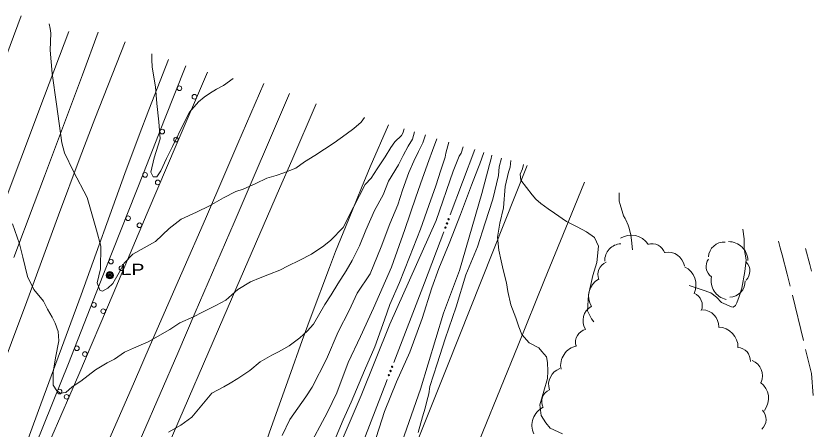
# Model space of a CAD drawing. Extents: x 2361284 to 2366480, y 6976556 to 6985346.
# Drawn here: x 2365368 to 2365709.9, y 6981262.9 to 6981440.3 of the extents above; entities that cross this region are included whole.
import ezdxf

# ---------------------------------------------------------------- set-up
doc = ezdxf.new("R2010")
doc.units = 0
doc.header["$LTSCALE"] = 1.9
for name, color, linetype, lineweight in [('12', 7, 'Continuous', 13), ('13', 7, 'Continuous', 13), ('14', 7, 'Continuous', 13), ('15', 7, 'Continuous', 13), ('16', 7, 'Continuous', 13), ('17', 7, 'Continuous', 13), ('21', 7, 'Continuous', 13), ('3', 7, 'Continuous', 13), ('4', 7, 'Continuous', 13)]:
    doc.layers.add(name, color=color, linetype=linetype, lineweight=lineweight)

msp = doc.modelspace()

# ---------------------------------------------------------------- linework, layer by layer
at = {"layer": '12'}
for points in [[(2365543.734, 6981389.222), (2365542.595, 6981385.911), (2365540.651, 6981382.123), (2365538.619, 6981377.973), (2365536.506, 6981373.072), (2365533.788, 6981365.466), (2365531.817, 6981359.268), (2365528.376, 6981351.064), (2365524.649, 6981341.198), (2365519.909, 6981329.593), (2365514.377, 6981321.309), (2365510.938, 6981313.846), (2365506.275, 6981304.681), (2365501.237, 6981292.953), (2365495.019, 6981281.002), (2365492.419, 6981276.818), (2365485.511, 6981267.112), (2365482.236, 6981260.25)], [(2365602.396, 6981260.972), (2365597.183, 6981263.374), (2365595.271, 6981265.586), (2365593.251, 6981268.787), (2365592.687, 6981273.412), (2365594.412, 6981279.217), (2365596.04, 6981284.653), (2365596.12, 6981287.835), (2365596.045, 6981291.544), (2365595.601, 6981293.98), (2365593.66, 6981296.242), (2365592.274, 6981297.859), (2365588.155, 6981300), (2365585.041, 6981303.55), (2365583.658, 6981306.866), (2365582.452, 6981310.706), (2365580.308, 6981316.316), (2365579.044, 6981321.984), (2365578.379, 6981325.688), (2365576.995, 6981331.356), (2365576.179, 6981335.137), (2365575.165, 6981339.768), (2365574.562, 6981345.322), (2365575.615, 6981351.323), (2365577.112, 6981357.948), (2365577.916, 6981367.025), (2365579.358, 6981373.189), (2365579.956, 6981375.456), (2365580.34, 6981378.21)]]:
    msp.add_lwpolyline(points, dxfattribs=at)
at = {"layer": '13'}
for points in [[(2365517.5, 6981396.723), (2365516.09, 6981394.649), (2365512.995, 6981391.999), (2365509.588, 6981389.508), (2365504.513, 6981385.819), (2365496.195, 6981380.46), (2365491.72, 6981377.637), (2365488.075, 6981374.993), (2365482.885, 6981372.892), (2365479.655, 6981371.881), (2365475.626, 6981370.663), (2365470.958, 6981368.348), (2365465.431, 6981365.926), (2365462.319, 6981365.016), (2365456.965, 6981362.235), (2365451.026, 6981358.82), (2365445.383, 6981356.066), (2365438.932, 6981353.074), (2365433.769, 6981349.124), (2365427.852, 6981343.448), (2365418.124, 6981338.025), (2365414.37, 6981334.139), (2365412.218, 6981330.169), (2365409.602, 6981325.513), (2365407.392, 6981323.382), (2365405.075, 6981322.138), (2365403.999, 6981322.53), (2365402.848, 6981325.799), (2365404.202, 6981331.703), (2365404.37, 6981341.404), (2365402.554, 6981348.347), (2365398.56, 6981362.4), (2365392.615, 6981373.464), (2365388.852, 6981381.581), (2365387.708, 6981385.849), (2365385.429, 6981402.478), (2365383.553, 6981415.621), (2365382.688, 6981425.643), (2365382.969, 6981432.916), (2365382.689, 6981434.963), (2365382.201, 6981436.889)], [(2365461.148, 6981413.498), (2365457.007, 6981410.439), (2365454.062, 6981408.851), (2365450.998, 6981407.041), (2365448.683, 6981405.459), (2365446.363, 6981403.467), (2365442.505, 6981399.02), (2365440.137, 6981394.547), (2365435.105, 6981384.209), (2365432.644, 6981379.056), (2365430.124, 6981373.821), (2365428.377, 6981371.224), (2365426.797, 6981371.259), (2365425.898, 6981373.3), (2365427.34, 6981379.355), (2365429.833, 6981387.589), (2365429.334, 6981394.834), (2365428.388, 6981402.716), (2365427.87, 6981409.822), (2365426.49, 6981418.329), (2365426.289, 6981421.567), (2365426.226, 6981424.007)], [(2365534.517, 6981391.864), (2365533.975, 6981389.94), (2365533.324, 6981389.023), (2365530.491, 6981386.286), (2365528.794, 6981383.82), (2365526.352, 6981379.877), (2365523.011, 6981374.635), (2365520.369, 6981370.618), (2365517.805, 6981367.894), (2365512.796, 6981358.177), (2365508.359, 6981349.443), (2365503.121, 6981344.123), (2365500.074, 6981341.604), (2365494.777, 6981338.034), (2365489.492, 6981335.343), (2365484.814, 6981333.1), (2365481.252, 6981331.136), (2365476.738, 6981329.392), (2365472.692, 6981327.923), (2365468.549, 6981326.164), (2365463.2, 6981322.863), (2365457.993, 6981318.263), (2365453.744, 6981316.022), (2365448.062, 6981313.138), (2365444.1, 6981311.161), (2365438.315, 6981308.495), (2365434.011, 6981305.753), (2365424.761, 6981300.356), (2365418.417, 6981297.696), (2365414.563, 6981296.019), (2365410.231, 6981292.998), (2365407.177, 6981291.329), (2365402.184, 6981288.391), (2365395.87, 6981283.48), (2365392.164, 6981281.084), (2365389.387, 6981278.618), (2365387.11, 6981278.306), (2365385.56, 6981279.362), (2365383.885, 6981281.856), (2365384.012, 6981287.418), (2365384.936, 6981293.467), (2365386.426, 6981300.792)], [(2365539.01, 6981390.517), (2365538.119, 6981387.459), (2365536.207, 6981384.481), (2365534.146, 6981380.371), (2365532.044, 6981376.351), (2365527.822, 6981369.379), (2365525.548, 6981363.467), (2365521.871, 6981356.833), (2365518.082, 6981348.276), (2365515.334, 6981341.639), (2365512.193, 6981335.369), (2365509.686, 6981330.896), (2365506.058, 6981325.35), (2365503.224, 6981320.583), (2365500.474, 6981316.387), (2365495.574, 6981307.92), (2365492.982, 6981304.915), (2365489.838, 6981302.105), (2365485.241, 6981298.661), (2365480.615, 6981296.147), (2365477.708, 6981294.679), (2365472.825, 6981291.853), (2365468.3, 6981288.16), (2365463.233, 6981284.62), (2365459.892, 6981282.648), (2365457.167, 6981281.052), (2365452.072, 6981278.364), (2365443.49, 6981268.093), (2365438.792, 6981264.648), (2365433.421, 6981261.606)], [(2365548.48, 6981387.537), (2365546.738, 6981382.481), (2365545.138, 6981378.285), (2365542.34, 6981370.667), (2365539.487, 6981362.46), (2365534.788, 6981348.654), (2365529.072, 6981332.52), (2365521.35, 6981314.865), (2365515.834, 6981302.712), (2365510.52, 6981291.561), (2365505.714, 6981278.494), (2365501.714, 6981270.166), (2365492.927, 6981253.921)], [(2365553.643, 6981386.156), (2365552.378, 6981381.424), (2365552.175, 6981379.662), (2365550.198, 6981374.093), (2365548.081, 6981367.382), (2365545.072, 6981358.924), (2365541.528, 6981348.739), (2365536.871, 6981336.734), (2365532.555, 6981325.812), (2365528.415, 6981316.432), (2365526.038, 6981309.81), (2365521.947, 6981298.27), (2365517.544, 6981288.048), (2365511.751, 6981274.562), (2365508.344, 6981266.899), (2365503.495, 6981255.292)], [(2365441.42, 6981063.992), (2365442.306, 6981079.121), (2365446.86, 6981099.755), (2365453.875, 6981120.333), (2365460.901, 6981140.771), (2365466.649, 6981157.817), (2365479.098, 6981187.447), (2365486.392, 6981208.117), (2365494.419, 6981225.244), (2365506.173, 6981254.347), (2365516.035, 6981277.323), (2365528.446, 6981307.942), (2365548.233, 6981352.453), (2365555.552, 6981373.693), (2365558.131, 6981380.059), (2365559.008, 6981381.417), (2365559.882, 6981384.106)], [(2365464.532, 6981073.342), (2365470.319, 6981087.358), (2365477.634, 6981105.918), (2365484.922, 6981127.108), (2365493.864, 6981147.944), (2365500.488, 6981165.609), (2365502.461, 6981171.587), (2365511.15, 6981192.652), (2365525.073, 6981230.356), (2365528.78, 6981243.363), (2365534.717, 6981260.419), (2365541.602, 6981280.015), (2365551.371, 6981312.751), (2365558.248, 6981331.028), (2365567.864, 6981364.02), (2365571.125, 6981376.532), (2365571.777, 6981378.519), (2365572.127, 6981380.562)], [(2365568.777, 6981381.64), (2365567.013, 6981376.793), (2365566.143, 6981374.625), (2365563.42, 6981367.618), (2365558.738, 6981355.133), (2365553.797, 6981342.595), (2365549.359, 6981331.873), (2365546.397, 6981323.654), (2365542.243, 6981310.444), (2365536.949, 6981295.963), (2365531.271, 6981283.237), (2365526.081, 6981270.528), (2365521.331, 6981255.821)], [(2365576.339, 6981379.312), (2365575.315, 6981375.532), (2365574.961, 6981371.747), (2365572.537, 6981361.635), (2365569.334, 6981351.423), (2365565.942, 6981341.12), (2365560.935, 6981329.132), (2365556.846, 6981315.453), (2365552.077, 6981301.637), (2365548.668, 6981291.004), (2365545.54, 6981281.263), (2365545.091, 6981278.059), (2365544.24, 6981274.971), (2365543.559, 6981271.854), (2365542.425, 6981268.163), (2365540.558, 6981261.444)], [(2365615.871, 6981308.924), (2365614.918, 6981310.325), (2365613.125, 6981313.748), (2365613.66, 6981320.593), (2365615.411, 6981328.9), (2365617.118, 6981334.458), (2365617.971, 6981341.455), (2365616.195, 6981345.238), (2365612.793, 6981347.636), (2365608.773, 6981349.738), (2365604.2, 6981352.066), (2365599.026, 6981355.597), (2365596.268, 6981357.44), (2365593.205, 6981359.831), (2365591.047, 6981361.691), (2365589.43, 6981363.505), (2365584.611, 6981369.859), (2365584.356, 6981372.417), (2365585.344, 6981374.727), (2365585.687, 6981376.551)], [(2365626.764, 6981364.36), (2365626.727, 6981361.946), (2365626.818, 6981360.741), (2365627.211, 6981359.345), (2365628.279, 6981355.515), (2365628.671, 6981354.565), (2365629.358, 6981353.362), (2365629.675, 6981352.748), (2365630.692, 6981350.462), (2365631.078, 6981349.27), (2365631.731, 6981346.174), (2365632.054, 6981344.097), (2365632.547, 6981339.924)], [(2365386.426, 6981300.792), (2365386.047, 6981304.907), (2365384.864, 6981308.407), (2365383.538, 6981311.045), (2365381.495, 6981314.485), (2365379.762, 6981317.879), (2365375.704, 6981322.941), (2365372.952, 6981328.395), (2365370.942, 6981336.796), (2365369.448, 6981342.462), (2365366.466, 6981351.134)], [(2365679.835, 6981348.794), (2365680.344, 6981344.658), (2365680.334, 6981340.498), (2365681.211, 6981335.596), (2365680.658, 6981330.632), (2365679.376, 6981323.448), (2365678.19, 6981319.917), (2365677.176, 6981317.107), (2365676.696, 6981316.052), (2365675.674, 6981315.232), (2365674.953, 6981315.376), (2365670.644, 6981317.275), (2365668.553, 6981319.555), (2365666.064, 6981321.491), (2365662.322, 6981322.786), (2365656.735, 6981324.543)]]:
    msp.add_lwpolyline(points, dxfattribs=at)
at = {"layer": '14'}
for points in [[(2365359.398, 6981350.827), (2365380.273, 6981406.019), (2365390.724, 6981433.61)], [(2365403.316, 6981433.359), (2365396.52, 6981415.005), (2365393.113, 6981405.832), (2365387.984, 6981392.078), (2365382.831, 6981378.334), (2365380.243, 6981371.466), (2365375.855, 6981359.861), (2365367.051, 6981336.661)], [(2365252.137, 6981009.709), (2365284.934, 6981090.985), (2365311.353, 6981156.712), (2365324.339, 6981189.665), (2365334.102, 6981215.086), (2365353.264, 6981266.065), (2365372.594, 6981317.721), (2365386.173, 6981354.743), (2365395.539, 6981379.645), (2365401.882, 6981396.209), (2365414.776, 6981429.258)], [(2365474.33, 6981411.303), (2365463.201, 6981385.493), (2365457.624, 6981372.593), (2365449.239, 6981353.252), (2365439.114, 6981329.978), (2365425.597, 6981298.952), (2365418.843, 6981283.438), (2365408.436, 6981259.494), (2365401.507, 6981243.528), (2365387.664, 6981211.588), (2365382.818, 6981200.372), (2365380.403, 6981194.76), (2365376.792, 6981186.338), (2365371.403, 6981173.694), (2365366.052, 6981161.033)], [(2365367.388, 6981132.112), (2365372.16, 6981143.514), (2365375.353, 6981151.111), (2365381.763, 6981166.294), (2365384.98, 6981173.88), (2365391.435, 6981189.044), (2365397.917, 6981204.196), (2365402.251, 6981214.291), (2365410.948, 6981234.471), (2365422.278, 6981260.65), (2365437.395, 6981295.55), (2365444.933, 6981313.009), (2365461.547, 6981351.578), (2365485.401, 6981407.019)], [(2365496.735, 6981402.556), (2365486.272, 6981378.298), (2365481.029, 6981366.174), (2365459.03, 6981315.433), (2365431.435, 6981251.656), (2365414.755, 6981213.072), (2365406.423, 6981193.776), (2365393.938, 6981164.826), (2365391.122, 6981158.275), (2365389.253, 6981153.904), (2365385.529, 6981145.156), (2365383.676, 6981140.779), (2365379.984, 6981132.018), (2365376.312, 6981123.248), (2365373.875, 6981117.397), (2365369.024, 6981105.686), (2365363.603, 6981092.495)]]:
    msp.add_lwpolyline(points, dxfattribs=at)
at = {"layer": '15'}
msp.add_line((2365705.791, 6981300.988), (2365701.126, 6981320.435), dxfattribs=at)
for points in [[(2365700.149, 6981324.316), (2365698.83, 6981329.524), (2365696.692, 6981337.723), (2365695.873, 6981340.776), (2365695.096, 6981343.668)], [(2365706.736, 6981340.459), (2365708.551, 6981333.597), (2365709.327, 6981330.804)], [(2365709.945, 6981277.417), (2365709.216, 6981286.75), (2365706.728, 6981297.097)]]:
    msp.add_lwpolyline(points, dxfattribs=at)
at = {"layer": '16'}
for centre, radius, start, end in [((2365632.007, 6981337.66), 8.556, 32.89484, 122.89484), ((2365627.727, 6981335.346), 7.134, 91.96485, 181.96485), ((2365640.898, 6981336.771), 5.701, 18.45388, 108.45388), ((2365671.865, 6981336.431), 6.824, 86.56992, 176.56992), ((2365673.769, 6981335.231), 8.185, 0.76151, 90.76151), ((2365647.712, 6981331.729), 7.134, 10.25962, 100.25962), ((2365623.328, 6981329.273), 5.701, 111.69352, 201.69352), ((2365669.515, 6981332.801), 5.454, 144.69094, 234.69094), ((2365677.391, 6981330.839), 5.454, 314.10933, 44.10933), ((2365651.167, 6981324.903), 8.556, 334.52822, 64.52822), ((2365622.215, 6981319.958), 8.556, 120.75185, 210.75185), ((2365674.358, 6981326.63), 8.185, 167.90843, 257.90843), ((2365674.004, 6981326.412), 6.824, 271.88104, 1.88104), ((2365656.719, 6981316.06), 5.701, 337.17294, 67.17294), ((2365618.417, 6981309.47), 7.134, 120.75185, 210.75185), ((2365662.337, 6981306.995), 7.134, 358.20529, 88.20529), ((2365669.179, 6981298.152), 8.556, 358.49237, 88.49237), ((2365613.747, 6981300.205), 5.701, 104.36407, 194.36407), ((2365610.215, 6981290.265), 8.556, 101.13053, 191.13053), ((2365677.369, 6981292.289), 5.701, 356.82777, 86.82777), ((2365681.111, 6981285.752), 7.134, 337.57826, 67.57826), ((2365603.632, 6981282.125), 7.134, 108.65911, 198.65911), ((2365682.292, 6981276.096), 8.556, 323.24948, 53.24948), ((2365599.261, 6981274.682), 5.701, 115.33617, 205.33617), ((2365597.878, 6981264.547), 8.556, 115.33617, 205.33617), ((2365684.096, 6981267.165), 5.701, 312.44502, 42.44502)]:
    msp.add_arc(centre, radius, start, end, dxfattribs=at)
at = {"layer": '17'}
for points in [[(2365440.845, 6981418.935), (2365431.744, 6981395.907), (2365422.651, 6981372.879), (2365406.56, 6981331.986), (2365390.489, 6981291.09), (2365376.497, 6981256.334), (2365362.548, 6981221.57), (2365354.925, 6981201.827), (2365347.433, 6981182.035), (2365342.809, 6981169.739), (2365338.215, 6981157.436)], [(2365338.215, 6981157.436), (2365344.471, 6981170.665), (2365350.504, 6981183.994), (2365361.141, 6981208.526), (2365371.779, 6981233.058), (2365383.386, 6981259.73), (2365394.972, 6981286.402), (2365409.645, 6981320.993), (2365424.236, 6981355.615), (2365437.169, 6981385.909), (2365450.161, 6981416.174)]]:
    msp.add_lwpolyline(points, dxfattribs=at)
for centre in [(2365438.099, 6981409.268), (2365444.539, 6981405.606), (2365430.749, 6981390.668), (2365436.651, 6981387.227), (2365423.406, 6981372.065), (2365428.794, 6981368.833), (2365416.084, 6981353.454), (2365420.965, 6981350.424), (2365408.761, 6981334.842), (2365413.2, 6981331.993), (2365401.444, 6981316.229), (2365405.416, 6981313.572), (2365394.127, 6981297.615), (2365397.603, 6981295.161), (2365386.712, 6981279.032), (2365389.709, 6981276.794)]:
    msp.add_circle(centre, 1, dxfattribs=at)
at = {"layer": '21'}
msp.add_line((2365564.824, 6981383.003), (2365554.31, 6981354.911), dxfattribs=at)
for points in [[(2365551.53, 6981347.584), (2365543.228, 6981325.674), (2365530.082, 6981291.547)], [(2365527.271, 6981284.229), (2365526.939, 6981283.376), (2365510.609, 6981241.1), (2365505.681, 6981228.251)]]:
    msp.add_lwpolyline(points, dxfattribs=at)
for centre in [(2365552.917, 6981351.241), (2365553.597, 6981353.036), (2365552.236, 6981349.445), (2365529.363, 6981289.672), (2365527.983, 6981286.088), (2365528.673, 6981287.88)]:
    msp.add_circle(centre, 0.3, dxfattribs=at)
at = {"layer": '3'}
for points in [[(2365370.208, 6981440.326), (2365350.752, 6981388.237), (2365313.658, 6981290.599), (2365298.622, 6981250.362), (2365278.771, 6981196.638), (2365268.734, 6981169.815), (2365262.47, 6981153.44), (2365258.222, 6981142.552), (2365249.568, 6981120.84), (2365236.25, 6981088.407), (2365227.189, 6981066.856), (2365208.769, 6981023.867)], [(2365433.46, 6981421.625), (2365424.951, 6981399.961), (2365420.779, 6981389.099), (2365414.683, 6981372.744), (2365395.908, 6981320.553), (2365377.709, 6981270.897), (2365362.727, 6981230.132), (2365360.536, 6981224.043), (2365356.343, 6981211.799), (2365352.349, 6981199.487), (2365344.702, 6981174.748)], [(2365527.801, 6981393.61), (2365520.013, 6981375.544), (2365516.196, 6981366.484), (2365510.588, 6981352.847), (2365505.145, 6981339.142), (2365502.493, 6981332.258), (2365494.657, 6981311.407), (2365490.812, 6981300.959), (2365485.135, 6981285.254), (2365476.823, 6981261.618), (2365467.593, 6981234.672), (2365463.057, 6981221.176), (2365456.386, 6981200.889), (2365449.91, 6981180.535), (2365446.759, 6981170.327), (2365438.97, 6981144.317), (2365435.183, 6981131.284), (2365429.641, 6981111.696), (2365421.646, 6981082.224), (2365412.348, 6981046.703), (2365407.782, 6981028.923), (2365401.075, 6981002.215), (2365393.358, 6980970.389)], [(2365587.242, 6981376.065), (2365553.126, 6981290.156), (2365499.99, 6981156.974), (2365478.11, 6981102.069), (2365467.023, 6981074.675), (2365455.686, 6981047.383), (2365449.888, 6981033.79), (2365447.541, 6981028.428), (2365442.698, 6981017.771), (2365432.765, 6980996.572), (2365427.871, 6980985.939), (2365417.539, 6980963.009)], [(2365611.871, 6981368.918), (2365606.157, 6981354.949), (2365594.756, 6981327.001), (2365583.384, 6981299.042), (2365575.816, 6981280.396), (2365560.704, 6981243.096), (2365551.546, 6981220.443), (2365546.975, 6981209.113), (2365540.129, 6981192.115), (2365529.881, 6981166.609), (2365519.66, 6981141.091), (2365514.56, 6981128.329), (2365504.381, 6981102.794), (2365499.302, 6981090.023), (2365491.697, 6981070.86), (2365487.136, 6981059.314), (2365484.109, 6981051.612), (2365478.085, 6981036.195), (2365475.087, 6981028.482), (2365469.114, 6981013.046), (2365463.168, 6980997.599), (2365459.217, 6980987.296), (2365451.337, 6980966.681)]]:
    msp.add_lwpolyline(points, dxfattribs=at)
at = {"layer": '4'}
for radius in [1.6, 1.3, 1, 0.539, 0.192]:
    msp.add_circle((2365408.279, 6981329.001), radius, dxfattribs=at)

# ---------------------------------------------------------------- texts
at = {"layer": '4', "width": 1.3}
msp.add_text('  LP', height=4.799, rotation=0.545, dxfattribs=at).set_placement((2365408.279, 6981329.001))

doc.saveas('drawing.dxf')
